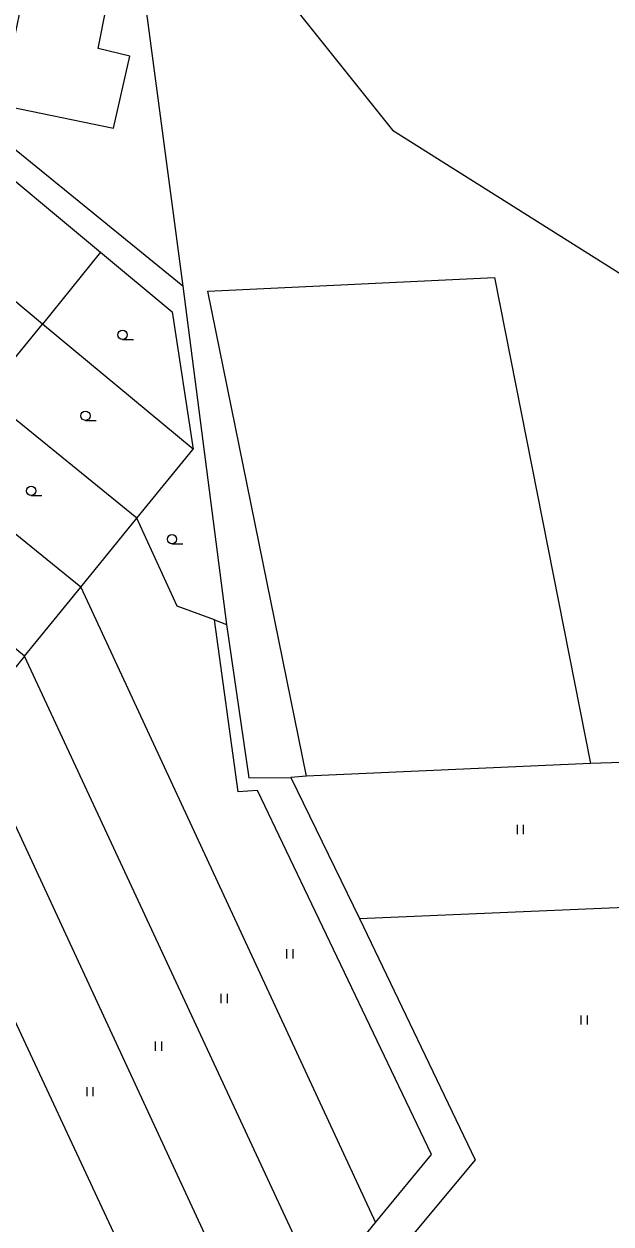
# Model space of a CAD drawing. Extents: x -737812 to -729375, y -1123000 to -1115500.
# Drawn here: x -736616.5 to -736569, y -1119163.6 to -1119066.4 of the extents above; entities that cross this region are included whole.
import ezdxf

# ---------------------------------------------------------------- set-up
doc = ezdxf.new("R2010")
doc.units = 0
for name, color, linetype in [('Hranice parcel a úz_ celk', 7, 'Continuous'), ('Stavební objekty', 7, 'Continuous'), ('Značky druhů pozemků', 7, 'Continuous')]:
    doc.layers.add(name, color=color, linetype=linetype)

msp = doc.modelspace()

# ---------------------------------------------------------------- linework, layer by layer
at = {"layer": 'Hranice parcel a úz_ celk'}
for p, q in [((-736603.61, -1119087.67), (-736600.07, -1119115.05)), ((-736602.78, -1119100.86), (-736614.96, -1119090.75)), ((-736607.33, -1119106.45), (-736619.64, -1119096.45)), ((-736607.33, -1119106.45), (-736602.78, -1119100.86)), ((-736611.87, -1119112.03), (-736624.21, -1119102.01)), ((-736611.87, -1119112.03), (-736607.33, -1119106.45)), ((-736616.41, -1119117.62), (-736628.71, -1119107.62)), ((-736616.41, -1119117.62), (-736611.87, -1119112.03)), ((-736611.87, -1119112.03), (-736588.04, -1119163.46)), ((-736616.41, -1119117.62), (-736620.95, -1119123.2)), ((-736592.52, -1119169.01), (-736616.41, -1119117.62))]:
    msp.add_line(p, q, dxfattribs=at)
for points in [[(-736609.04, -1119046.89), (-736603.61, -1119087.67), (-736617.82, -1119076.1)], [(-736609.04, -1119046.89), (-736607.05, -1119049.51), (-736586.65, -1119075.05), (-736556.21, -1119094.23), (-736539.32, -1119110.18), (-736525.8, -1119129.03)], [(-736610.26, -1119084.92), (-736604.48, -1119089.76), (-736602.78, -1119100.86)], [(-736601.6, -1119088.08), (-736578.41, -1119086.98), (-736570.65, -1119126.32)], [(-736593.6, -1119127.34), (-736601.6, -1119088.08)], [(-736597.08, -1119174.69), (-736592.52, -1119169.01), (-736588.04, -1119163.46), (-736583.51, -1119157.96), (-736597.58, -1119128.51), (-736599.14, -1119128.6), (-736601.05, -1119114.69), (-736604.06, -1119113.57), (-736607.33, -1119106.45)], [(-736601.05, -1119114.69), (-736600.07, -1119115.05), (-736598.27, -1119127.48), (-736594.89, -1119127.46), (-736589.32, -1119138.87), (-736579.97, -1119158.4), (-736586, -1119165.65), (-736600.8, -1119183.72), (-736612.9, -1119181.87)], [(-736620.95, -1119123.2), (-736597.08, -1119174.69), (-736601.72, -1119180.33)], [(-736556.44, -1119152.13), (-736557.76, -1119137.52), (-736557.81, -1119136.86), (-736562.19, -1119126.05), (-736570.65, -1119126.32), (-736593.6, -1119127.34), (-736594.89, -1119127.46)], [(-736614.34, -1119178.59), (-736601.89, -1119180.51), (-736601.72, -1119180.33), (-736625.68, -1119129.02)], [(-736589.32, -1119138.87), (-736557.76, -1119137.52)]]:
    msp.add_lwpolyline(points, dxfattribs=at)
at = {"layer": 'Stavební objekty'}
for points in [[(-736615.98, -1119057.42), (-736617.47, -1119064.57), (-736616.65, -1119064.74), (-736618.36, -1119072.98), (-736609.22, -1119074.87), (-736607.9, -1119069.04), (-736610.46, -1119068.44), (-736608.51, -1119058.62), (-736610.92, -1119058.07), (-736610.05, -1119053.58)], [(-736625.92, -1119081.6), (-736621.16, -1119075.85), (-736610.26, -1119084.92), (-736614.96, -1119090.75), (-736625.92, -1119081.6)], [(-736625.92, -1119081.6), (-736630.62, -1119087.42), (-736619.64, -1119096.45), (-736614.96, -1119090.75)]]:
    msp.add_lwpolyline(points, dxfattribs=at)
at = {"layer": 'Značky druhů pozemků'}
for p, q in [((-736608.49, -1119091.985), (-736607.615, -1119091.985)), ((-736611.49, -1119098.535), (-736610.615, -1119098.535)), ((-736615.88, -1119104.615), (-736615.005, -1119104.615)), ((-736604.49, -1119108.535), (-736603.615, -1119108.535)), ((-736576.55, -1119132.025), (-736576.55, -1119131.275)), ((-736576.05, -1119132.025), (-736576.05, -1119131.275)), ((-736595.2, -1119142.095), (-736595.2, -1119141.345)), ((-736594.7, -1119142.095), (-736594.7, -1119141.345)), ((-736600.51, -1119145.715), (-736600.51, -1119144.965)), ((-736600.01, -1119145.715), (-736600.01, -1119144.965)), ((-736571.39, -1119147.455), (-736571.39, -1119146.705)), ((-736570.89, -1119147.455), (-736570.89, -1119146.705)), ((-736605.82, -1119149.565), (-736605.82, -1119148.815)), ((-736605.32, -1119149.565), (-736605.32, -1119148.815)), ((-736611.36, -1119153.255), (-736611.36, -1119152.505)), ((-736610.86, -1119153.255), (-736610.86, -1119152.505))]:
    msp.add_line(p, q, dxfattribs=at)
for centre in [(-736608.49, -1119091.61), (-736611.49, -1119098.16), (-736615.88, -1119104.24), (-736604.49, -1119108.16)]:
    msp.add_circle(centre, 0.375, dxfattribs=at)

doc.saveas('drawing.dxf')
